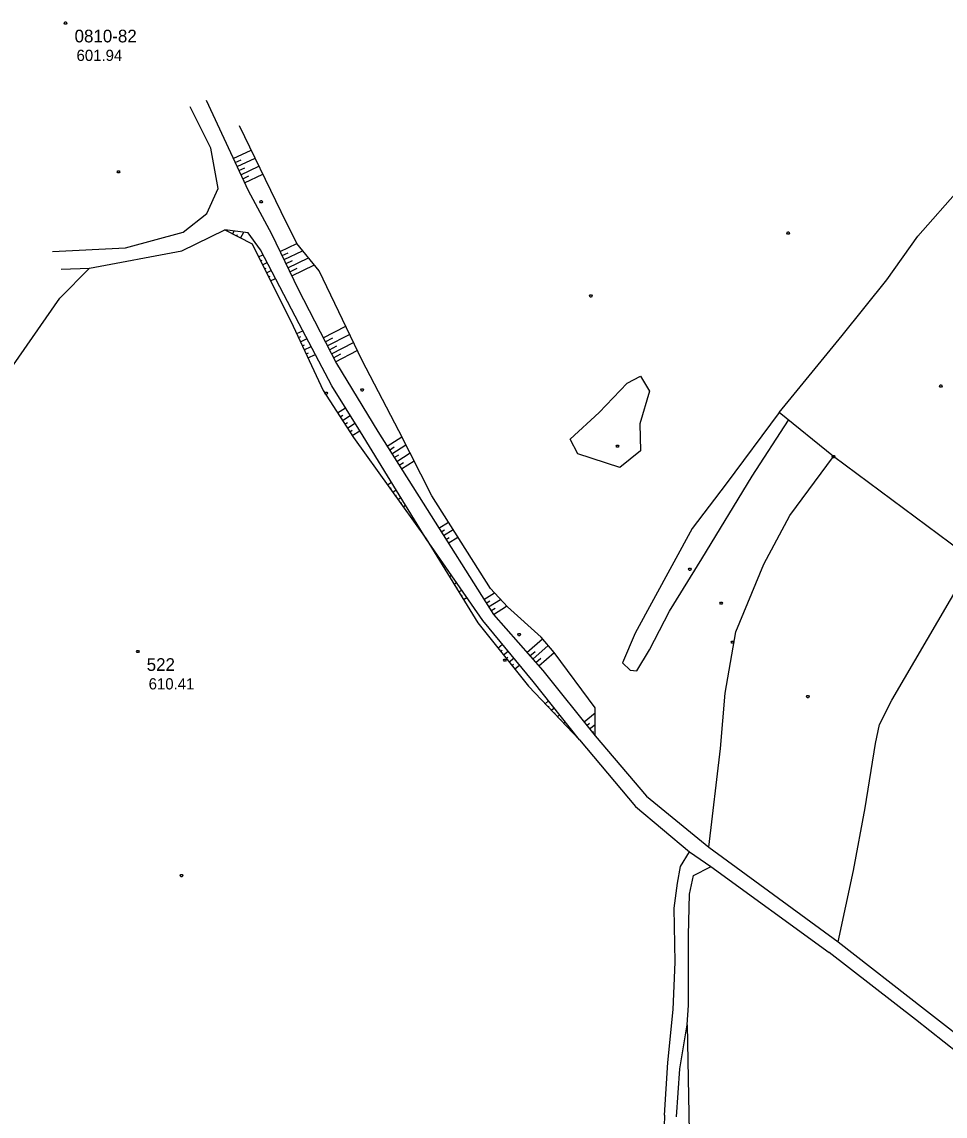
# Model space of a CAD drawing. Extents: x -664960 to -662754, y -993849 to -991145.
# Drawn here: x -663897.5 to -663649.6, y -991490.5 to -991196.8 of the extents above; entities that cross this region are included whole.
import ezdxf

# ---------------------------------------------------------------- set-up
doc = ezdxf.new("R2010")
doc.units = 0
for name, color, linetype in [('Vrstva 1', 7, 'Continuous'), ('Vrstva 13', 7, 'Continuous'), ('Vrstva 18', 7, 'Continuous'), ('Vrstva 27', 7, 'Continuous'), ('Vrstva 33', 7, 'Continuous'), ('Vrstva 63', 7, 'Continuous'), ('Vrstva 8', 7, 'Continuous')]:
    doc.layers.add(name, color=color, linetype=linetype)

msp = doc.modelspace()

# ---------------------------------------------------------------- linework, layer by layer
at = {"layer": 'Vrstva 13'}
for points in [[(-663871.368, -991236.761), (-663871.188, -991237.061), (-663871.368, -991237.361), (-663871.728, -991237.361), (-663871.908, -991237.061), (-663871.728, -991236.761), (-663871.368, -991236.761)], [(-663833.105, -991244.785), (-663832.925, -991245.085), (-663833.105, -991245.385), (-663833.465, -991245.385), (-663833.645, -991245.085), (-663833.465, -991244.785), (-663833.105, -991244.785)], [(-663744.603, -991270.085), (-663744.423, -991270.385), (-663744.603, -991270.685), (-663744.963, -991270.685), (-663745.143, -991270.385), (-663744.963, -991270.085), (-663744.603, -991270.085)], [(-663650.607, -991294.264), (-663650.427, -991294.564), (-663650.607, -991294.864), (-663650.967, -991294.864), (-663651.147, -991294.564), (-663650.967, -991294.264), (-663650.607, -991294.264)], [(-663815.655, -991296.188), (-663815.475, -991296.488), (-663815.655, -991296.788), (-663816.015, -991296.788), (-663816.195, -991296.488), (-663816.015, -991296.188), (-663815.655, -991296.188)], [(-663805.935, -991295.288), (-663805.755, -991295.588), (-663805.935, -991295.888), (-663806.295, -991295.888), (-663806.475, -991295.588), (-663806.295, -991295.288), (-663805.935, -991295.288)], [(-663737.445, -991310.394), (-663737.265, -991310.694), (-663737.445, -991310.994), (-663737.805, -991310.994), (-663737.985, -991310.694), (-663737.805, -991310.394), (-663737.445, -991310.394)], [(-663718.007, -991343.438), (-663717.827, -991343.738), (-663718.007, -991344.038), (-663718.367, -991344.038), (-663718.547, -991343.738), (-663718.367, -991343.438), (-663718.007, -991343.438)], [(-663709.583, -991352.523), (-663709.403, -991352.823), (-663709.583, -991353.123), (-663709.943, -991353.123), (-663710.123, -991352.823), (-663709.943, -991352.523), (-663709.583, -991352.523)], [(-663763.824, -991360.957), (-663763.644, -991361.257), (-663763.824, -991361.557), (-663764.184, -991361.557), (-663764.364, -991361.257), (-663764.184, -991360.957), (-663763.824, -991360.957)], [(-663767.629, -991367.824), (-663767.449, -991368.124), (-663767.629, -991368.424), (-663767.989, -991368.424), (-663768.169, -991368.124), (-663767.989, -991367.824), (-663767.629, -991367.824)], [(-663686.307, -991377.587), (-663686.127, -991377.887), (-663686.307, -991378.187), (-663686.667, -991378.187), (-663686.847, -991377.887), (-663686.667, -991377.587), (-663686.307, -991377.587)], [(-663854.437, -991425.634), (-663854.257, -991425.934), (-663854.437, -991426.234), (-663854.797, -991426.234), (-663854.977, -991425.934), (-663854.797, -991425.634), (-663854.437, -991425.634)]]:
    msp.add_lwpolyline(points, dxfattribs=at)
at = {"layer": 'Vrstva 18'}
for points in [[(-663679.439, -991313.192), (-663679.259, -991313.492), (-663679.439, -991313.792), (-663679.799, -991313.792), (-663679.979, -991313.492), (-663679.799, -991313.192), (-663679.439, -991313.192)], [(-663706.585, -991362.992), (-663706.405, -991363.292), (-663706.585, -991363.592), (-663706.945, -991363.592), (-663707.125, -991363.292), (-663706.945, -991362.992), (-663706.585, -991362.992)]]:
    msp.add_lwpolyline(points, dxfattribs=at)
at = {"layer": 'Vrstva 27'}
for p, q in [((-663846.811, -991230.741), (-663852.338, -991219.648)), ((-663869.725, -991257.422), (-663854.238, -991253.272)), ((-663854.526, -991258.3), (-663843.028, -991252.615)), ((-663889.31, -991258.42), (-663869.725, -991257.422))]:
    msp.add_line(p, q, dxfattribs=at)
for points in [[(-663854.238, -991253.272), (-663847.87, -991248.24), (-663844.789, -991241.57), (-663846.811, -991230.741)], [(-663886.922, -991263.209), (-663879.354, -991262.947), (-663854.526, -991258.3)], [(-663747.757, -991389.542), (-663732.725, -991407.426), (-663718.249, -991419.53), (-663712.511, -991423.464), (-663680.78, -991446.59)], [(-663743.58, -991388.419), (-663729.844, -991404.645), (-663713.114, -991418.331), (-663678.355, -991443.741), (-663655.175, -991461.78), (-663640.263, -991473.397), (-663617.672, -991490.323), (-663595.769, -991506.951), (-663579.337, -991518.755), (-663559.944, -991534.662), (-663551.457, -991541.221), (-663543.359, -991545.874), (-663534.399, -991549.773), (-663524.913, -991553.126), (-663512.846, -991556.521), (-663494.937, -991561.373), (-663480.847, -991565.652), (-663469.411, -991569.732), (-663460.126, -991573.712), (-663453.502, -991577.004)], [(-663725.023, -991490.259), (-663724.053, -991476.106), (-663722.694, -991461.874), (-663722.102, -991449.187), (-663722.413, -991434.652), (-663721.502, -991427.981), (-663720.658, -991423.472), (-663718.249, -991419.53)], [(-663721.803, -991490.699), (-663720.84, -991477.812), (-663718.854, -991466.022), (-663718.504, -991460.675), (-663718.505, -991441.88), (-663718.268, -991430.911), (-663717.171, -991425.917), (-663712.657, -991423.541), (-663712.511, -991423.464)], [(-663392.708, -991601.995), (-663400.049, -991601.363), (-663406.753, -991599.585), (-663415.923, -991596.415), (-663432.77, -991590.116), (-663442.566, -991585.813), (-663459.978, -991577.759), (-663470.267, -991573.243), (-663482.264, -991568.867), (-663496.396, -991564.917), (-663513.654, -991560.159), (-663526.11, -991556.319), (-663535.27, -991553.444), (-663544.844, -991548.86), (-663553.272, -991543.904), (-663561.986, -991538.065), (-663566.199, -991534.736), (-663576.928, -991526.255), (-663582.099, -991521.945), (-663598.014, -991510.037), (-663620.559, -991493.213), (-663642.167, -991476.69), (-663657.561, -991464.555), (-663680.78, -991446.59)], [(-663725.023, -991490.259), (-663725.672, -991514.595), (-663723.408, -991542.746), (-663720.333, -991566.256), (-663720.41, -991590.539), (-663720.871, -991611.71), (-663720.848, -991618.927), (-663720.775, -991622.299), (-663718.517, -991631.092), (-663715.179, -991643.657), (-663707.528, -991668.323), (-663699.762, -991692.809), (-663694.249, -991709.226), (-663687.136, -991729.457), (-663682.186, -991742.158), (-663674.59, -991758.71), (-663669.244, -991769.946), (-663663.806, -991781.544)]]:
    msp.add_lwpolyline(points, dxfattribs=at)
at = {"layer": 'Vrstva 33'}
msp.add_lwpolyline([(-663866.22, -991365.49), (-663866.04, -991365.79), (-663866.22, -991366.09), (-663866.58, -991366.09), (-663866.76, -991365.79), (-663866.58, -991365.49), (-663866.22, -991365.49)], dxfattribs=at)
at = {"layer": 'Vrstva 63'}
for p, q in [((-663840.747, -991233.49), (-663835.944, -991231.25)), ((-663840.24, -991234.578), (-663838.635, -991233.829)), ((-663839.733, -991235.665), (-663834.899, -991233.411)), ((-663838.718, -991237.84), (-663833.854, -991235.571)), ((-663839.225, -991236.753), (-663837.611, -991236)), ((-663838.211, -991238.928), (-663836.586, -991238.17)), ((-663837.704, -991240.015), (-663832.808, -991237.732)), ((-663840.907, -991253.724), (-663840.492, -991252.929)), ((-663838.779, -991254.835), (-663837.948, -991253.244)), ((-663839.843, -991254.28), (-663839.635, -991253.882)), ((-663828.145, -991258.47), (-663823.706, -991256.335)), ((-663827.625, -991259.551), (-663826.058, -991258.798)), ((-663827.105, -991260.633), (-663822.132, -991258.242)), ((-663833.981, -991259.905), (-663832.796, -991259.31)), ((-663833.442, -991260.977), (-663833.041, -991260.776)), ((-663832.904, -991262.05), (-663831.679, -991261.435)), ((-663826.585, -991261.714), (-663824.84, -991260.875)), ((-663826.065, -991262.796), (-663820.558, -991260.148)), ((-663825.025, -991264.959), (-663818.984, -991262.054)), ((-663832.366, -991263.122), (-663831.951, -991262.914)), ((-663831.827, -991264.195), (-663830.561, -991263.559)), ((-663831.289, -991265.267), (-663830.86, -991265.052)), ((-663825.545, -991263.877), (-663823.622, -991262.953)), ((-663830.75, -991266.339), (-663829.443, -991265.683)), ((-663823.731, -991280.472), (-663822.067, -991279.701)), ((-663816.606, -991281.613), (-663810.577, -991278.525)), ((-663823.226, -991281.561), (-663822.653, -991281.296)), ((-663822.721, -991282.65), (-663820.947, -991281.827)), ((-663816.059, -991282.681), (-663814.061, -991281.658)), ((-663815.512, -991283.749), (-663809.542, -991280.692)), ((-663822.216, -991283.738), (-663821.607, -991283.456)), ((-663821.712, -991284.827), (-663819.828, -991283.954)), ((-663814.965, -991284.817), (-663812.987, -991283.804)), ((-663814.418, -991285.885), (-663808.507, -991282.858)), ((-663813.324, -991288.022), (-663807.473, -991285.025)), ((-663821.207, -991285.916), (-663820.561, -991285.616)), ((-663820.702, -991287.004), (-663818.709, -991286.08)), ((-663813.871, -991286.954), (-663811.912, -991285.951)), ((-663812.739, -991301.788), (-663810.615, -991300.413)), ((-663812.087, -991302.795), (-663811.386, -991302.342)), ((-663811.435, -991303.803), (-663809.35, -991302.453)), ((-663810.783, -991304.81), (-663810.095, -991304.365)), ((-663810.131, -991305.817), (-663808.086, -991304.494)), ((-663809.478, -991306.825), (-663808.804, -991306.388)), ((-663808.826, -991307.832), (-663806.822, -991306.534)), ((-663799.451, -991310.713), (-663795.487, -991308.21)), ((-663798.81, -991311.727), (-663797.522, -991310.914)), ((-663798.169, -991312.742), (-663794.396, -991310.359)), ((-663797.529, -991313.757), (-663796.304, -991312.983)), ((-663796.888, -991314.771), (-663793.305, -991312.509)), ((-663795.606, -991316.801), (-663792.214, -991314.658)), ((-663796.247, -991315.786), (-663795.086, -991315.053)), ((-663799.346, -991321.101), (-663798.318, -991320.364)), ((-663798.647, -991322.077), (-663798.328, -991321.848)), ((-663797.948, -991323.052), (-663797.058, -991322.414)), ((-663797.248, -991324.027), (-663796.975, -991323.831)), ((-663796.549, -991325.002), (-663795.798, -991324.464)), ((-663795.85, -991325.977), (-663795.623, -991325.814)), ((-663795.15, -991326.952), (-663794.538, -991326.513)), ((-663785.585, -991332.67), (-663783.008, -991331.043)), ((-663784.944, -991333.685), (-663784.085, -991333.142)), ((-663784.303, -991334.699), (-663781.721, -991333.069)), ((-663783.662, -991335.714), (-663782.802, -991335.171)), ((-663783.022, -991336.729), (-663780.435, -991335.095)), ((-663782.748, -991345.703), (-663782.168, -991345.347)), ((-663782.12, -991346.725), (-663781.908, -991346.595)), ((-663781.492, -991347.748), (-663780.795, -991347.32)), ((-663780.864, -991348.771), (-663780.613, -991348.616)), ((-663780.236, -991349.793), (-663779.422, -991349.293)), ((-663773.49, -991351.822), (-663770.645, -991350.026)), ((-663779.609, -991350.816), (-663779.318, -991350.637)), ((-663778.981, -991351.838), (-663778.049, -991351.266)), ((-663772.849, -991352.837), (-663771.842, -991352.201)), ((-663772.208, -991353.851), (-663769.003, -991351.827)), ((-663771.568, -991354.866), (-663770.44, -991354.154)), ((-663770.927, -991355.881), (-663767.36, -991353.628)), ((-663769.711, -991364.858), (-663768.475, -991363.864)), ((-663761.911, -991366.077), (-663757.765, -991362.411)), ((-663760.321, -991367.875), (-663756.183, -991364.216)), ((-663768.959, -991365.793), (-663768.544, -991365.459)), ((-663768.208, -991366.728), (-663766.951, -991365.718)), ((-663767.456, -991367.664), (-663767.034, -991367.325)), ((-663766.704, -991368.599), (-663765.427, -991367.573)), ((-663761.116, -991366.976), (-663759.737, -991365.756)), ((-663759.526, -991368.774), (-663758.15, -991367.556)), ((-663758.732, -991369.673), (-663754.601, -991366.021)), ((-663765.953, -991369.535), (-663765.524, -991369.19)), ((-663765.201, -991370.47), (-663763.903, -991369.427)), ((-663756.989, -991379.823), (-663756.144, -991379.021)), ((-663756.162, -991380.693), (-663755.906, -991380.45)), ((-663755.336, -991381.563), (-663754.642, -991380.905)), ((-663754.509, -991382.433), (-663754.304, -991382.238)), ((-663746.586, -991384.676), (-663743.611, -991382.288)), ((-663753.683, -991383.303), (-663753.141, -991382.788)), ((-663752.856, -991384.173), (-663752.701, -991384.026)), ((-663752.03, -991385.043), (-663751.639, -991384.672)), ((-663745.834, -991385.612), (-663745.091, -991385.016)), ((-663745.083, -991386.548), (-663743.595, -991385.353)), ((-663744.332, -991387.484), (-663744.084, -991387.285)), ((-663743.58, -991388.419), (-663743.58, -991388.419))]:
    msp.add_line(p, q, dxfattribs=at)
for points in [[(-663848.048, -991217.834), (-663836.733, -991242.097), (-663830.45, -991253.676), (-663823.307, -991268.529), (-663813.08, -991288.498), (-663801.969, -991306.725), (-663789.793, -991326.006), (-663770.927, -991355.881), (-663757.665, -991370.878), (-663743.58, -991388.419)], [(-663743.58, -991388.419), (-663743.617, -991380.927), (-663754.601, -991366.021), (-663758.137, -991361.987), (-663767.172, -991353.834), (-663771.671, -991348.901), (-663787.456, -991324.036), (-663796.304, -991306.599), (-663806.182, -991287.728), (-663817.7, -991263.607), (-663823.706, -991256.335), (-663827.919, -991247.837), (-663839.106, -991224.717)], [(-663713.114, -991418.331), (-663709.924, -991391.797), (-663708.679, -991376.932), (-663705.85, -991360.549), (-663698.281, -991342.361), (-663691.37, -991329.29), (-663679.619, -991313.492), (-663694.186, -991301.65), (-663677.321, -991281.002), (-663665.267, -991266.086), (-663656.983, -991254.348), (-663645.618, -991241.489), (-663632.21, -991227.263), (-663634.656, -991235.233), (-663624.726, -991240.513), (-663619.374, -991236.075)], [(-663747.757, -991389.542), (-663760.24, -991373.883), (-663773.752, -991357.443), (-663788.97, -991335.569), (-663806.639, -991306.83), (-663814.268, -991294.517), (-663823.053, -991277.828), (-663833.489, -991257.994), (-663836.718, -991253.397), (-663843.028, -991252.615)], [(-663843.028, -991252.615), (-663835.724, -991256.431), (-663824.634, -991278.524), (-663816.646, -991295.752), (-663808.49, -991308.351), (-663788.97, -991335.569), (-663775.119, -991358.127), (-663761.509, -991375.065), (-663747.757, -991389.542)], [(-663691.6, -991253.206), (-663691.42, -991253.506), (-663691.6, -991253.806), (-663691.96, -991253.806), (-663692.14, -991253.506), (-663691.96, -991253.206), (-663691.6, -991253.206)], [(-663977.908, -991584.615), (-663983.549, -991550.158), (-663983.416, -991528.819), (-663984.753, -991521.779), (-663984.503, -991507.216), (-663984.187, -991504.601), (-663984.769, -991493.365), (-663985.087, -991490.118), (-663984.045, -991480.114), (-663983.088, -991473.139), (-663983.303, -991456.236), (-663975.965, -991433.858), (-663974.027, -991428.691), (-663964.042, -991407.501), (-663961.953, -991403.741), (-663953.118, -991386.803), (-663943.963, -991367.89), (-663932.584, -991341.179), (-663916.413, -991316.501), (-663905.752, -991297.373), (-663887.36, -991270.948), (-663879.354, -991262.947)], [(-663731.448, -991291.883), (-663728.979, -991295.97), (-663731.593, -991304.719), (-663731.418, -991311.956), (-663737.011, -991316.419), (-663748.206, -991312.744), (-663750.29, -991308.817), (-663742.561, -991301.672), (-663734.977, -991293.745), (-663731.448, -991291.883)], [(-663694.186, -991301.65), (-663708.429, -991320.829), (-663717.583, -991332.763), (-663727.9, -991351.828), (-663732.896, -991360.848), (-663736.256, -991368.847)], [(-663736.256, -991368.847), (-663734.238, -991370.843), (-663732.371, -991370.964), (-663728.984, -991365.372), (-663723.607, -991354.99), (-663714.94, -991340.935), (-663701.422, -991318.745), (-663691.681, -991303.686)], [(-663663.917, -991378.813), (-663641.982, -991341.403), (-663679.619, -991313.492)], [(-663678.355, -991443.741), (-663674.232, -991424.543), (-663671.084, -991407.757), (-663668.363, -991390.45), (-663667.262, -991385.415), (-663663.917, -991378.813)], [(-663718.854, -991466.022), (-663718.352, -991494.671), (-663716.242, -991519.605), (-663715.046, -991530.904), (-663710.142, -991558.38), (-663707.354, -991589.5)]]:
    msp.add_lwpolyline(points, dxfattribs=at)
at = {"layer": 'Vrstva 8'}
for points in [[(-663885.58, -991196.83), (-663885.4, -991197.13), (-663885.58, -991197.43), (-663885.94, -991197.43), (-663886.12, -991197.13), (-663885.94, -991196.83), (-663885.58, -991196.83)], [(-663866.22, -991365.49), (-663866.04, -991365.79), (-663866.22, -991366.09), (-663866.58, -991366.09), (-663866.76, -991365.79), (-663866.58, -991365.49), (-663866.22, -991365.49)]]:
    msp.add_lwpolyline(points, dxfattribs=at)

# ---------------------------------------------------------------- texts
at = {"layer": 'Vrstva 1'}
for s, p in [('0810-82', (-663883.36, -991202.33)), ('522', (-663864, -991370.99))]:
    msp.add_text(s, height=3.4, dxfattribs=at).set_placement(p)
at = {"layer": 'Vrstva 63'}
for s, p in [('601.94', (-663882.836, -991207.31)), ('610.41', (-663863.476, -991375.97))]:
    msp.add_text(s, height=3, dxfattribs=at).set_placement(p)

doc.saveas('drawing.dxf')
